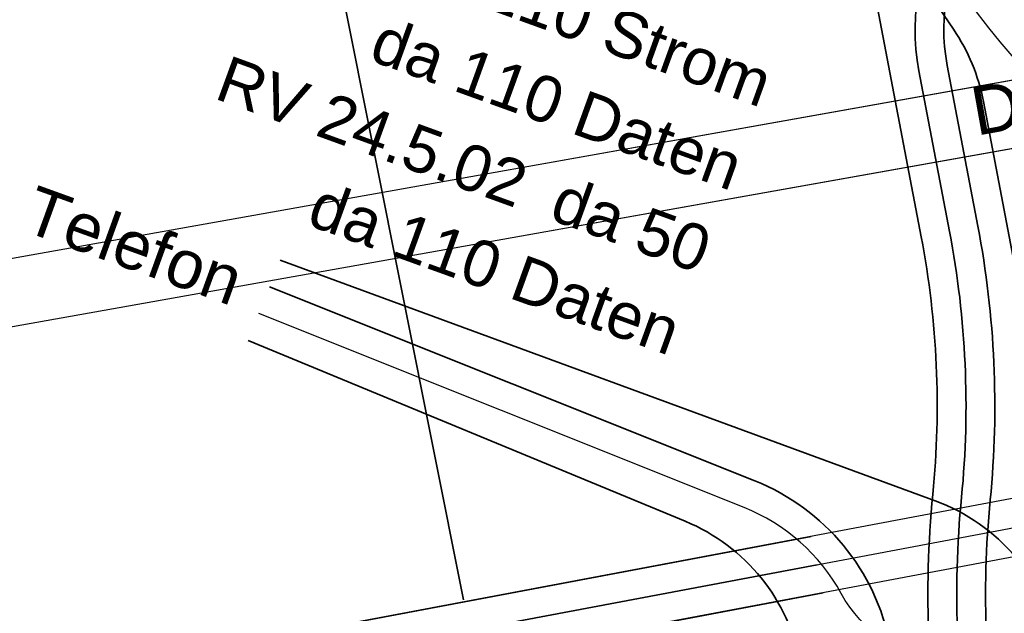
# Model space of a CAD drawing. Header units: metres. Extents: x -502 to 161, y -108 to 174.
# Tile 394 of 656: x -127.22 to -122.09, y -22.67 to -19.58. Entities that reach past the tile are written whole.
import ezdxf

# ---------------------------------------------------------------- set-up
doc = ezdxf.new("R2010")
doc.units = ezdxf.units.M
doc.header["$LTSCALE"] = 0.1
doc.linetypes.add('237', pattern=[93, 75, -18])
for name, color, linetype in [('BRI31-005.05-5p02-Koordinierung Lageplan 4. BA ZOB West 2022-06-15', 7, 'Continuous'), ('BRI31-005.06-5f07-Koordinierung Lageplan 4. BA ZOB Fernbusbahnh', 7, 'Continuous'), ('BRI31-005.07-5f08-Koordinierung Lageplan 4. BA Radstation - Seeterrasse 2023-05-31', 7, 'Continuous'), ('BRI32-005.03-5f06-Koordinierung Schemaplan 4 BA ZOB Teilbereich 2 Ost - Bahnhofsallee 2023-01-21', 7, 'Continuous')]:
    doc.layers.add(name, color=color, linetype=linetype)
doc.styles.add('Arial', font='arial.ttf')

msp = doc.modelspace()

# ---------------------------------------------------------------- linework, layer by layer
at = {"layer": 'BRI31-005.05-5p02-Koordinierung Lageplan 4. BA ZOB West 2022-06-15', "color": 250, "linetype": 'Continuous', "lineweight": 25, "true_color": 0x333333, "transparency": 33554687}
for p, q in [((-140.1025, -23.115), (-104.8439, -16.8267)), ((-140.041, -23.4596), (-104.7824, -17.1713))]:
    msp.add_line(p, q, dxfattribs=at)
at = {"layer": 'BRI31-005.05-5p02-Koordinierung Lageplan 4. BA ZOB West 2022-06-15', "color": 142, "linetype": 'Continuous', "lineweight": 35, "true_color": 0x0099cc, "transparency": 33554687}
msp.add_line((-124.9069, -22.6009), (-125.5449, -19.4077), dxfattribs=at)
at = {"layer": 'BRI31-005.05-5p02-Koordinierung Lageplan 4. BA ZOB West 2022-06-15', "color": 7, "linetype": 'Continuous', "lineweight": 35, "transparency": 33554687, "flags": 128}
for points in [[(-122.0558, -23.7518), (-122.1026, -23.5062), (-122.1026, -23.5062, -0.071682), (-122.1669, -22.0814), (-122.1669, -22.0814), (-122.1669, -22.0814, 0.071682), (-122.2311, -20.6565), (-122.2311, -20.6565), (-122.3905, -19.8198), (-122.3905, -19.8198, -0.198163), (-122.2367, -19.0728), (-122.2367, -19.0728), (-117.8547, -12.589), (-117.8547, -12.589, 0.172278), (-117.6871, -11.941), (-117.6871, -11.941), (-117.989, -8.5223, 0.44305), (-119.1696, -7.6275), (-119.4182, -7.6741)], [(-130.6779, -9.0143), (-130.4323, -8.9675, -0.305044), (-129.5598, -9.3405), (-122.9233, -19.0695), (-122.9233, -19.0695, -0.102973), (-122.7671, -19.4459), (-122.7671, -19.4459), (-122.5258, -20.7126, -0.071682), (-122.4654, -22.052, 0.071682), (-122.3973, -23.5623), (-122.3505, -23.8079)], [(-122.2032, -23.7799), (-122.25, -23.5343), (-122.25, -23.5343, -0.071682), (-122.3161, -22.0667), (-122.3161, -22.0667, 0.071682), (-122.3785, -20.6846), (-122.5378, -19.8479, -0.198163), (-122.3609, -18.9888), (-118.2751, -12.9432, 0.292341), (-118.2477, -11.8663), (-118.5036, -11.4425)], [(-122.4979, -23.836), (-122.6886, -22.8345), (-122.6886, -22.8345, 0.25595), (-123.3914, -21.9819), (-123.3914, -21.9819), (-125.9164, -20.9724)], [(-126.0278, -21.251), (-123.7534, -22.1924), (-123.7534, -22.1924, -0.254187), (-123.1525, -22.9348), (-123.1525, -22.9348), (-122.5325, -26.2911)]]:
    msp.add_lwpolyline(points, format="xyb", dxfattribs=at)
at = {"layer": 'BRI31-005.05-5p02-Koordinierung Lageplan 4. BA ZOB West 2022-06-15', "color": 1, "linetype": '237', "lineweight": 25, "true_color": 0xff0000, "transparency": 33554687, "flags": 128}
for points in [[(-130.734, -8.7196), (-130.4884, -8.6728, -0.304126), (-129.3101, -9.1742), (-122.2342, -19.5473, 0.067892), (-121.7062, -20.0971), (-121.7062, -20.0971, -0.17986), (-121.2907, -20.7838), (-121.2907, -20.7838), (-121.0462, -22.0677), (-121.0462, -22.0677, 0.430355), (-120.1901, -22.6162), (-120.1901, -22.6162)], [(-122.411, -22.9252, -0.242104), (-122.9422, -22.5675, 0.17355), (-123.4471, -22.1211), (-125.9721, -21.1117)]]:
    msp.add_lwpolyline(points, format="xyb", dxfattribs=at)
at = {"layer": 'BRI31-005.05-5p02-Koordinierung Lageplan 4. BA ZOB West 2022-06-15', "color": 3, "linetype": 'Continuous', "lineweight": 35, "true_color": 0x00ff00, "transparency": 33554687, "flags": 128}
for points in [[(-121.6217, -23.0546), (-122.2019, -20.0083), (-122.2019, -20.0083, 0.102968), (-122.3581, -19.6319), (-122.3581, -19.6319), (-129.4349, -9.2574), (-129.4349, -9.2574, 0.304533), (-130.4604, -8.8202), (-130.4604, -8.8202), (-130.706, -8.867)], [(-121.7691, -23.0827), (-121.8158, -22.8371, 0.263444), (-122.4532, -22.0856), (-125.8607, -20.8331)]]:
    msp.add_lwpolyline(points, format="xyb", dxfattribs=at)
at = {"layer": 'BRI31-005.05-5p02-Koordinierung Lageplan 4. BA ZOB West 2022-06-15', "color": 142, "linetype": 'Continuous', "lineweight": 35, "true_color": 0x0099cc, "transparency": 33554687, "flags": 128}
msp.add_lwpolyline([(-123.0981, -22.2712), (-134.0987, -24.3439), (-134.1492, -24.4178, -0.236691), (-140.4199, -27.8991), (-143.6902, -28.0365, -0.083182), (-145.5366, -27.8064), (-158.3657, -23.9782, 0.222583), (-161.0872, -24.384, -0.093317), (-163.1814, -25.2694), (-163.4296, -24.7696)], format="xyb", dxfattribs=at)
at = {"layer": 'BRI31-005.05-5p02-Koordinierung Lageplan 4. BA ZOB West 2022-06-15', "color": 35, "linetype": '237', "lineweight": 35, "true_color": 0x99724c, "transparency": 33554687, "flags": 128}
msp.add_lwpolyline([(-143.4229, -28.4186), (-142.7708, -28.2982), (-140.4073, -28.1989, 0.242281), (-133.804, -24.441), (-123.0672, -22.418)], format="xyb", dxfattribs=at)
at = {"layer": 'BRI31-005.05-5p02-Koordinierung Lageplan 4. BA ZOB West 2022-06-15', "color": 5, "linetype": 'Continuous', "lineweight": 35, "true_color": 0x0000ff, "transparency": 33554687, "flags": 128}
msp.add_lwpolyline([(-123.0363, -22.5649), (-134.1325, -24.6556, -0.230644), (-140.4136, -28.049), (-143.6839, -28.1864, -0.083182), (-145.5795, -27.9501), (-158.4086, -24.1219, 0.222584), (-161.0042, -24.509, -0.105774), (-163.4545, -25.4743), (-182.7837, -28.6835)], format="xyb", dxfattribs=at)
at = {"layer": 'BRI31-005.06-5f07-Koordinierung Lageplan 4. BA ZOB Fernbusbahnh', "color": 5, "linetype": 'Continuous', "lineweight": 30, "true_color": 0x0000ff, "transparency": 33554687, "flags": 128}
msp.add_lwpolyline([(-97.846, -18.1804), (-99.4772, -18.4709), (-99.4772, -18.4709, -0.071787), (-100.4881, -18.5072), (-100.4881, -18.5072, 0.071046), (-101.4993, -18.542), (-104.9346, -19.1537), (-105.495, -18.9527), (-106.971, -19.22), (-107.4537, -19.6289), (-111.9754, -20.4808), (-111.9754, -20.4808, 0.096289), (-113.6422, -21.1431), (-113.6422, -21.1431, -0.096289), (-115.6282, -21.9323, -0.096289), (-117.7652, -21.92, 0.096289), (-119.5588, -21.9097), (-134.1325, -24.6556), (-134.1325, -24.6556, -0.230644), (-140.4136, -28.049)], format="xyb", dxfattribs=at)
at = {"layer": 'BRI31-005.07-5f08-Koordinierung Lageplan 4. BA Radstation - Seeterrasse 2023-05-31', "color": 5, "linetype": 'Continuous', "lineweight": 30, "true_color": 0x0000ff, "transparency": 33554687, "flags": 128}
msp.add_lwpolyline([(-97.846, -18.1804), (-99.4772, -18.4709), (-99.4772, -18.4709, -0.071787), (-100.4881, -18.5072), (-100.4881, -18.5072, 0.071046), (-101.4993, -18.542), (-104.9346, -19.1537), (-105.495, -18.9527), (-106.971, -19.22), (-107.4537, -19.6289), (-111.9754, -20.4808), (-111.9754, -20.4808, 0.096289), (-113.6422, -21.1431), (-113.6422, -21.1431, -0.096289), (-115.6282, -21.9323, -0.096289), (-117.7652, -21.92, 0.096289), (-119.5588, -21.9097), (-134.1325, -24.6556), (-134.1325, -24.6556, -0.230644), (-140.4136, -28.049)], format="xyb", dxfattribs=at)
msp.add_lwpolyline([(-97.846, -18.1804), (-99.4772, -18.4709), (-99.4772, -18.4709, -0.071787), (-100.4881, -18.5072), (-100.4881, -18.5072, 0.071046), (-101.4993, -18.542), (-104.9346, -19.1537), (-105.495, -18.9527), (-106.971, -19.22), (-107.4537, -19.6289), (-111.9754, -20.4808), (-111.9754, -20.4808, 0.096289), (-113.6422, -21.1431), (-113.6422, -21.1431, -0.096289), (-115.6282, -21.9323, -0.096289), (-117.7652, -21.92, 0.096289), (-119.5588, -21.9097), (-134.1325, -24.6556), (-134.1325, -24.6556, -0.230644), (-140.4136, -28.049)], format="xyb", dxfattribs=at)
at = {"layer": 'BRI32-005.03-5f06-Koordinierung Schemaplan 4 BA ZOB Teilbereich 2 Ost - Bahnhofsallee 2023-01-21', "color": 250, "linetype": 'Continuous', "lineweight": 20, "true_color": 0x333333, "transparency": 33554687}
for p, q in [((-140.1025, -23.115), (-120.0274, -19.5347)), ((-140.041, -23.4596), (-119.966, -19.8792))]:
    msp.add_line(p, q, dxfattribs=at)
at = {"layer": 'BRI32-005.03-5f06-Koordinierung Schemaplan 4 BA ZOB Teilbereich 2 Ost - Bahnhofsallee 2023-01-21', "color": 7, "linetype": 'Continuous', "lineweight": 30, "transparency": 33554687, "flags": 128}
for points in [[(-122.0558, -23.7518), (-122.1026, -23.5062), (-122.1026, -23.5062, -0.071682), (-122.1669, -22.0814), (-122.1669, -22.0814), (-122.1669, -22.0814, 0.071682), (-122.2311, -20.6565), (-122.2311, -20.6565), (-122.3905, -19.8198), (-122.3905, -19.8198, -0.198163), (-122.2367, -19.0728), (-122.2367, -19.0728), (-117.8547, -12.589), (-117.8547, -12.589, 0.172278), (-117.6871, -11.941), (-117.6871, -11.941), (-117.989, -8.5223, 0.44305), (-119.1696, -7.6275), (-119.4182, -7.6741)], [(-122.2032, -23.7799), (-122.25, -23.5343), (-122.25, -23.5343, -0.071682), (-122.3161, -22.0667), (-122.3161, -22.0667, 0.071682), (-122.3785, -20.6846), (-122.5378, -19.8479, -0.198163), (-122.3609, -18.9888), (-118.2751, -12.9432, 0.292341), (-118.2477, -11.8663), (-118.5036, -11.4425)]]:
    msp.add_lwpolyline(points, format="xyb", dxfattribs=at)
at = {"layer": 'BRI32-005.03-5f06-Koordinierung Schemaplan 4 BA ZOB Teilbereich 2 Ost - Bahnhofsallee 2023-01-21', "color": 1, "linetype": '237', "lineweight": 20, "true_color": 0xff0000, "transparency": 33554687, "flags": 128}
msp.add_lwpolyline([(-130.734, -8.7196), (-130.4884, -8.6728, -0.304126), (-129.3101, -9.1742), (-122.2342, -19.5473, 0.067892), (-121.7062, -20.0971), (-121.7062, -20.0971, -0.17986), (-121.2907, -20.7838), (-121.2907, -20.7838), (-121.0462, -22.0677), (-121.0462, -22.0677, 0.430355), (-120.1901, -22.6162), (-120.1901, -22.6162)], format="xyb", dxfattribs=at)
at = {"layer": 'BRI32-005.03-5f06-Koordinierung Schemaplan 4 BA ZOB Teilbereich 2 Ost - Bahnhofsallee 2023-01-21', "color": 5, "linetype": 'Continuous', "lineweight": 30, "true_color": 0x0000ff, "transparency": 33554687, "flags": 128}
msp.add_lwpolyline([(-97.846, -18.1804), (-99.4772, -18.4709), (-99.4772, -18.4709, -0.071787), (-100.4881, -18.5072), (-100.4881, -18.5072, 0.071046), (-101.4993, -18.542), (-104.9346, -19.1537), (-105.495, -18.9527), (-106.971, -19.22), (-107.4537, -19.6289), (-111.9754, -20.4808), (-111.9754, -20.4808, 0.096289), (-113.6422, -21.1431), (-113.6422, -21.1431, -0.096289), (-115.6282, -21.9323, -0.096289), (-117.7652, -21.92, 0.096289), (-119.5588, -21.9097), (-134.1325, -24.6556), (-134.1325, -24.6556, -0.230644), (-140.4136, -28.049)], format="xyb", dxfattribs=at)
at = {"layer": 'BRI32-005.03-5f06-Koordinierung Schemaplan 4 BA ZOB Teilbereich 2 Ost - Bahnhofsallee 2023-01-21', "color": 35, "linetype": '237', "lineweight": 30, "true_color": 0x99724c, "transparency": 33554687, "flags": 128}
msp.add_lwpolyline([(-143.4229, -28.4186), (-142.7708, -28.2982), (-140.4073, -28.1989), (-140.4073, -28.1989, 0.242281), (-133.804, -24.441), (-133.804, -24.441), (-119.5866, -21.7623), (-119.5866, -21.7623, -0.096289), (-117.7358, -21.7729), (-117.7358, -21.7729), (-117.7358, -21.7729, 0.096289), (-115.656, -21.7849), (-115.656, -21.7849), (-115.656, -21.7849, 0.096289), (-113.7232, -21.0169), (-113.7232, -21.0169), (-113.7232, -21.0169, -0.096289), (-112.0032, -20.3334), (-112.0032, -20.3334), (-107.5204, -19.4888), (-107.041, -19.0828), (-104.872, -18.6344)], format="xyb", dxfattribs=at)
at = {"layer": 'BRI32-005.03-5f06-Koordinierung Schemaplan 4 BA ZOB Teilbereich 2 Ost - Bahnhofsallee 2023-01-21', "color": 142, "linetype": 'Continuous', "lineweight": 30, "true_color": 0x0099cc, "transparency": 33554687, "flags": 128}
msp.add_lwpolyline([(-119.6144, -21.6148), (-134.0987, -24.3439), (-134.1492, -24.4178), (-134.1492, -24.4178, -0.236691), (-140.4199, -27.8991)], format="xyb", dxfattribs=at)

# ---------------------------------------------------------------- texts
at = {"layer": 'BRI31-005.05-5p02-Koordinierung Lageplan 4. BA ZOB West 2022-06-15', "color": 7, "transparency": 33554687, "attachment_point": 1, "rotation": 340.1088, "line_spacing_factor": 0.25, "style": 'Arial'}
for s, insert, char_height in [('da 110 Strom', (-125.1726, -19.1299), 0.24), ('da 110 Daten', (-125.3259, -19.5635), 0.24), ('Telefon', (-127.1264, -20.441), 0.25), ('da 110 Daten', (-125.6498, -20.4205), 0.24)]:
    msp.add_mtext(s, dxfattribs=dict(at, insert=insert, char_height=char_height))
at = {"layer": 'BRI31-005.05-5p02-Koordinierung Lageplan 4. BA ZOB West 2022-06-15', "color": 1, "true_color": 0xff0000, "transparency": 33554687, "char_height": 0.24, "attachment_point": 1, "rotation": 340.0051, "line_spacing_factor": 0.25, "style": 'Arial'}
for s, insert in [('RV 24.5.02', (-126.1295, -19.7641)), ('da 50', (-124.3874, -20.3922))]:
    msp.add_mtext(s, dxfattribs=dict(at, insert=insert))
at = {"layer": 'BRI32-005.03-5f06-Koordinierung Schemaplan 4 BA ZOB Teilbereich 2 Ost - Bahnhofsallee 2023-01-21', "color": 250, "true_color": 0x333333, "transparency": 33554687, "insert": (-122.2826, -19.9401), "char_height": 0.25, "attachment_point": 1, "rotation": 10.1122, "line_spacing_factor": 0.25, "style": 'Arial'}
msp.add_mtext('DB-Kabel', dxfattribs=at)

doc.saveas('drawing.dxf')
